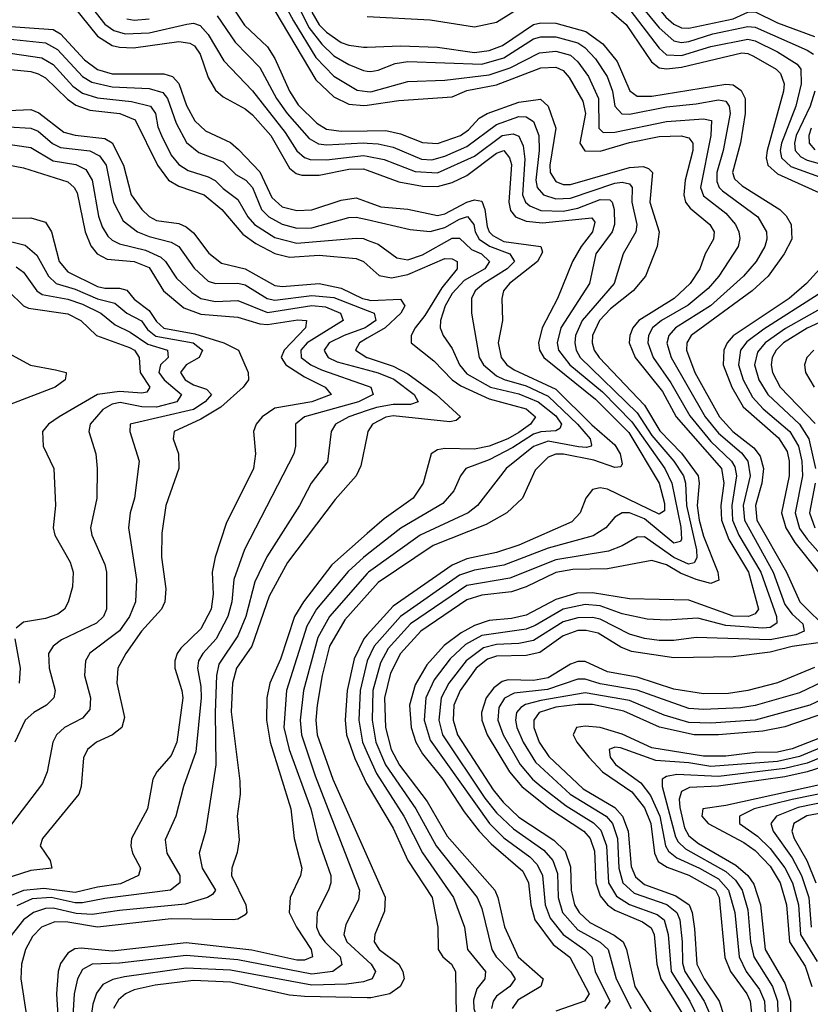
# Model space of a CAD drawing. Header units: inches. Extents: x 990535 to 1117859, y 769386 to 892122.
# Tile 1046 of 1056: x 1089060 to 1091199, y 855382 to 858043. Entities that reach past the tile are written whole.
import ezdxf

# ---------------------------------------------------------------- set-up
doc = ezdxf.new("R2010")
doc.units = ezdxf.units.IN
doc.header["$MEASUREMENT"] = 0
doc.layers.add('B0885', color=7, linetype='Continuous')
doc.layers.add('B0895', color=7, linetype='Continuous')

msp = doc.modelspace()

# ---------------------------------------------------------------- linework, layer by layer
at = {"layer": 'B0885', "color": 5}
for points, elevation in [([(1089688.2, 858248.2), (1089800.3, 858040.3), (1089861.3, 857941.3), (1089910, 857890.6), (1089972.6, 857852.6), (1090000, 857849.4)], 4440), ([(1089759.8, 858190), (1089842.4, 858022.4), (1089877.5, 857977.5), (1089910, 857945.8), (1089950, 857922), (1089990, 857905.7), (1090000, 857904.4)], 4460), ([(1089213.3, 858130), (1089290, 858031.1), (1089314.6, 858014.6), (1089345, 858005), (1089410, 858007.7), (1089511.7, 858031.7), (1089530, 858033.7), (1089547.9, 858027.9), (1089570, 858003.4), (1089611.8, 857931.8), (1089690, 857851.4), (1089778.3, 857738.3), (1089810, 857689), (1089830, 857671), (1089845.7, 857665.7), (1089890, 857664.8), (1089990, 857676.5), (1090000, 857674.5)], 4340), ([(1089620.6, 858100.6), (1089668.5, 858028.5), (1089730, 857970), (1089750, 857938.8), (1089789.4, 857850), (1089813, 857813), (1089863.5, 857763.5), (1089890, 857747.8), (1089930, 857742.4), (1090000, 857743.4)], 4380), ([(1089202.4, 858082.4), (1089270, 857999.1), (1089310, 857974), (1089330, 857968.7), (1089367.7, 857967.7), (1089490, 857984.7), (1089520.3, 857980.3), (1089532.7, 857972.7), (1089548.2, 857950), (1089570, 857887.2), (1089590, 857852.9), (1089610, 857835.2), (1089670, 857802.3), (1089690, 857786.1), (1089739.6, 857730), (1089790, 857642.1), (1089807.9, 857627.9), (1089823.2, 857623.2), (1089870, 857622.8), (1089950, 857639.4), (1089990, 857640.1), (1090000, 857636.5)], 4320), ([(1089350, 858045.6), (1089370, 858042.5), (1089410, 858045.7)], 4360), ([(1089594.3, 858054.3), (1089642.5, 857982.5), (1089710, 857914.2), (1089754.9, 857830), (1089783.5, 857790), (1089842.6, 857722.6), (1089868.2, 857708.2), (1089890, 857705.1), (1089990, 857710.7), (1090000, 857710)], 4360), ([(1089750, 858067.7), (1089860.7, 857880.7), (1089910, 857834.6), (1089950, 857815), (1089991.2, 857811.2), (1090000, 857812.5)], 4420), ([(1089850, 858063.5), (1089870, 858029.6), (1089890, 858009.6), (1089930, 857982.1), (1089950, 857974.4), (1089990, 857968.7), (1090000, 857969.1)], 4480), ([(1089010, 858026.5), (1089150, 858017.2), (1089170, 858005.4), (1089234.8, 857934.8), (1089270, 857908.6), (1089310, 857897.3), (1089450, 857897.1), (1089473.3, 857890), (1089490, 857870.5), (1089511.3, 857811.3), (1089533.6, 857770), (1089563, 857743), (1089630, 857711), (1089652.1, 857692.1), (1089710, 857632.1), (1089742.3, 857562.3), (1089770, 857537.8), (1089810, 857527.4), (1089850, 857529.1), (1089930, 857555.2), (1089970, 857561.5), (1090000, 857550.6)], 4280), ([(1089010, 857993.7), (1089130, 857980.5), (1089162.4, 857962.4), (1089229.5, 857890), (1089254.7, 857874.7), (1089310, 857862), (1089410, 857857.8), (1089447, 857847), (1089459.4, 857830), (1089483.5, 857763.5), (1089511.1, 857711.1), (1089544.4, 857684.4), (1089610, 857659.2), (1089644.5, 857624.5), (1089671.8, 857610), (1089689.7, 857589.7), (1089713.9, 857530), (1089733.7, 857510), (1089770, 857490.3), (1089810, 857480.2), (1089850, 857480.7), (1089950, 857508.9), (1089970, 857509.8), (1090000, 857502.9)], 4260), ([(1089010, 857956.6), (1089120, 857940), (1089150, 857922.4), (1089204.1, 857864.1), (1089230, 857845), (1089270, 857832.5), (1089362.6, 857822.6), (1089414.2, 857810), (1089427.5, 857790), (1089433.7, 857753.7), (1089443.7, 857730), (1089470, 857677.6), (1089490, 857651.6), (1089515.8, 857635.8), (1089570, 857618.9), (1089588.4, 857608.4), (1089610, 857586.7), (1089650, 857557.7), (1089677.5, 857510), (1089695.1, 857490), (1089750, 857454.4), (1089810, 857439.2), (1089970, 857453.2), (1089990, 857451.5), (1090000, 857447.8)], 4240), ([(1088990, 857913), (1089090, 857903.1), (1089110, 857897.4), (1089130, 857886.2), (1089188.8, 857828.8), (1089211.9, 857811.9), (1089250, 857799), (1089331, 857790), (1089372.6, 857772.6), (1089433.1, 857650), (1089462.3, 857610), (1089490, 857593.5), (1089558.6, 857570), (1089606.8, 857530), (1089663.5, 857463.5), (1089698.4, 857438.4), (1089750, 857411.7), (1089790, 857401.8), (1089870, 857407.2), (1089970, 857397.6), (1089990, 857389.7), (1090000, 857380.7)], 4220), ([(1089030, 857798), (1089090, 857800.3), (1089111.8, 857791.8), (1089179.3, 857739.3), (1089210, 857731.4), (1089290, 857722.2), (1089310, 857710.6), (1089340.3, 857650), (1089361.5, 857570), (1089390, 857530.1), (1089410, 857511.2), (1089430, 857500.1), (1089490, 857492.4), (1089510, 857483.7), (1089530, 857467), (1089572, 857412), (1089605.5, 857385.6), (1089670, 857369.6), (1089750, 857325.2), (1089770, 857322.4), (1089870, 857330.2), (1089930, 857317.2), (1089987.5, 857290), (1090000, 857286.7)], 4180), ([(1089030, 857753.4), (1089090, 857750.5), (1089110, 857741.9), (1089148.6, 857708.6), (1089170, 857697.9), (1089250, 857689.3), (1089275.4, 857675.4), (1089293.5, 857650), (1089313.8, 857550), (1089339.6, 857499.6), (1089378.2, 857470), (1089410, 857457), (1089470, 857442.1), (1089490, 857430.4), (1089531.9, 857371.9), (1089570, 857336.8), (1089590, 857330.3), (1089650, 857331.4), (1089670, 857326.6), (1089729.7, 857289.8), (1089750, 857285.6), (1089850, 857297.8), (1089910, 857292.1), (1090000, 857257.4)], 4160), ([(1089010, 857709.2), (1089090, 857698.1), (1089150, 857661.7), (1089211.6, 857651.6), (1089238.4, 857638.4), (1089256.3, 857610), (1089272.7, 857512.7), (1089283.4, 857483.4), (1089298.6, 857458.6), (1089310, 857447.1), (1089330, 857437.2), (1089400.5, 857420.5), (1089441.7, 857401.7), (1089454.6, 857390), (1089484.3, 857344.3), (1089525.8, 857305.8), (1089550, 857290.1), (1089590, 857281.5), (1089650, 857284.5), (1089730, 857252), (1089850.4, 857270.4), (1089887, 857267), (1089927.4, 857250), (1089935, 857230), (1089838, 857170), (1089820.3, 857150), (1089821.3, 857130), (1089847.8, 857110), (1089876.5, 857096.5), (1090000, 857053.3)], 4140), ([(1088990, 857658.5), (1089070, 857643), (1089190, 857604.7), (1089207.2, 857590), (1089215.3, 857575.3), (1089237.3, 857470), (1089252.3, 857432.3), (1089269.4, 857410), (1089296.1, 857396.1), (1089370, 857389.7), (1089410, 857373.5), (1089448.7, 857310), (1089504.1, 857264.1), (1089550, 857247.2), (1089650, 857239.4), (1089710, 857220.9), (1089730, 857219.6), (1089812.2, 857232.2), (1089835.9, 857230), (1089832.8, 857210), (1089775.3, 857150), (1089767.7, 857130), (1089779.8, 857110), (1089830, 857077.9), (1089886.1, 857050), (1089902.1, 857030), (1089850.2, 857010), (1089750, 856993.5), (1089715.8, 856970), (1089699.9, 856950), (1089692.8, 856930), (1089698.2, 856870), (1089692.1, 856830), (1089618.4, 856681.6), (1089588.6, 856590), (1089580.6, 856550), (1089583.1, 856490), (1089578, 856450), (1089550, 856396.9), (1089495.8, 856344.2), (1089485.5, 856330), (1089479.4, 856310), (1089479.2, 856290), (1089498.7, 856230), (1089501, 856210), (1089485, 856090), (1089470, 856053.9), (1089431.1, 856010), (1089420.1, 855990), (1089405.4, 855910), (1089362.2, 855830), (1089360.6, 855810), (1089365.5, 855790), (1089386.8, 855750), (1089381.1, 855730), (1089332.6, 855707.4), (1089270, 855698.6), (1089210, 855683.4), (1089125.2, 855694.8), (1089070, 855688.8), (1089023.6, 855670)], 4120), ([(1089030, 857506.4), (1089090, 857507.5), (1089130, 857495.6), (1089146.3, 857470), (1089166.9, 857390), (1089190, 857361.4), (1089270, 857321.8), (1089290, 857317.4), (1089330, 857317.8), (1089350, 857312), (1089370, 857287.5), (1089410, 857257.3), (1089430, 857227.7), (1089449.5, 857209.5), (1089533.8, 857193.8), (1089611.8, 857170), (1089652.1, 857150), (1089677.7, 857090), (1089679.2, 857070), (1089664.6, 857050), (1089604.2, 856995.8), (1089550, 856963), (1089478, 856930), (1089475.4, 856910), (1089489.6, 856870), (1089490.1, 856830), (1089455.7, 856730), (1089444.4, 856655.6), (1089443.7, 856590), (1089455.6, 856504.4), (1089452.9, 856470), (1089443.4, 856450), (1089389.2, 856390), (1089347.3, 856330), (1089325.6, 856290), (1089322.4, 856250), (1089343, 856157), (1089336.4, 856130), (1089310.9, 856110), (1089267.8, 856090), (1089243.1, 856070), (1089232.3, 856047.7), (1089226.6, 855970), (1089219.8, 855950), (1089122, 855830), (1089115.4, 855810), (1089142.1, 855770), (1089146.7, 855750), (1089090, 855742.9), (1088890, 855679.3)], 4080), ([(1088962.1, 857462.1), (1089074.3, 857434.3), (1089106.6, 857406.6), (1089137.5, 857350), (1089158.9, 857330), (1089210, 857314.6), (1089270, 857288.4), (1089317.4, 857277.4), (1089349.9, 857249.9), (1089389.7, 857229.7), (1089406, 857206), (1089428, 857188), (1089529.6, 857170), (1089554.3, 857150), (1089545, 857130), (1089510.5, 857110), (1089494.8, 857090), (1089507.5, 857070), (1089530, 857056.6), (1089564.9, 857044.9), (1089578.5, 857030), (1089562.1, 857010), (1089530, 856989.7), (1089358.9, 856950), (1089358.1, 856930), (1089382.9, 856850), (1089370.6, 856750), (1089358.9, 856710), (1089353.9, 856670), (1089376.2, 856530), (1089372.8, 856470), (1089357.4, 856430), (1089330, 856391.1), (1089250, 856330.9), (1089237.6, 856310), (1089235.4, 856270), (1089251.7, 856210), (1089250, 856178.3), (1089230, 856155.2), (1089181.3, 856130), (1089159.3, 856110), (1089149.6, 856090), (1089133.8, 856010), (1089121.3, 855978.7), (1089023, 855850)], 4060), ([(1089050, 857375.7), (1089070, 857360.6), (1089106.3, 857310), (1089120.6, 857300.6), (1089190, 857288.1), (1089230, 857274.4), (1089279.2, 857250), (1089318.5, 857218.5), (1089358.7, 857198.7), (1089406.5, 857166.5), (1089459.5, 857150), (1089461.3, 857130), (1089440.8, 857110), (1089435.9, 857090), (1089450.3, 857070), (1089497.6, 857030), (1089485.2, 857010), (1089430, 856996.1), (1089390, 856996.5), (1089331.3, 857008.7), (1089310, 857004.1), (1089284.8, 856990), (1089250.1, 856950), (1089247.1, 856930), (1089265.9, 856870), (1089269.5, 856830), (1089268.5, 856750), (1089251.2, 856670), (1089254.7, 856650), (1089290.1, 856570.1), (1089294.9, 856550), (1089294.8, 856450), (1089286.2, 856430), (1089267.9, 856412.1), (1089173.2, 856366.8), (1089150.1, 856350), (1089138.1, 856330), (1089139.4, 856290), (1089155.6, 856230), (1089151.9, 856210), (1089132.3, 856190), (1089098, 856170), (1089074.7, 856150), (1089046.5, 856090)], 4040), ([(1089029.2, 857309.2), (1089070, 857270.1), (1089083.7, 857263.7), (1089190, 857248.1), (1089225.5, 857230), (1089267.7, 857190), (1089357.4, 857157.4), (1089370.4, 857150), (1089383.3, 857130), (1089385.8, 857090), (1089412.3, 857050), (1089403.9, 857036.1), (1089390, 857033.5), (1089330, 857038.1), (1089270, 857030), (1089166.6, 856970), (1089137.5, 856950), (1089121.9, 856930), (1089123.7, 856890), (1089151.8, 856830), (1089156.6, 856730), (1089150.6, 856670), (1089155.3, 856650), (1089196.6, 856576.6), (1089204.2, 856550), (1089203.1, 856510), (1089191.2, 856468.8), (1089180.7, 856450), (1089163.3, 856436.7), (1089130, 856424.9), (1089070, 856414.5), (1089050, 856398)], 4020), ([(1090000, 857213.7), (1089994.6, 857210), (1089937.5, 857190), (1089897.4, 857170), (1089883.2, 857150), (1089885.3, 857145.3), (1089894.2, 857130), (1089918.6, 857118.6), (1090000, 857096.5)], 4160), ([(1090000, 857182.1), (1089979.1, 857170), (1089968.7, 857150), (1089999.3, 857130), (1090000, 857129.8)], 4180), ([(1089037.4, 857137.4), (1089089.4, 857109.4), (1089157.2, 857097.2), (1089185.8, 857090), (1089185.8, 857085.8), (1089182.5, 857070), (1089155.5, 857050), (1088894.2, 856950)], 3980), ([(1090000, 857022), (1089976.3, 857010), (1089830.1, 856970), (1089806.1, 856950), (1089805.9, 856890), (1089801.6, 856870), (1089668.5, 856611.5), (1089639.2, 856530), (1089633.7, 856470), (1089622.7, 856430), (1089591.2, 856370), (1089555.2, 856330), (1089543.2, 856310), (1089540.5, 856290), (1089550, 856240.3), (1089550.9, 856210), (1089536.3, 856063.7), (1089502.7, 855970), (1089482.4, 855890), (1089453.7, 855826.3), (1089458.3, 855790), (1089492.7, 855730), (1089492.7, 855710), (1089468.1, 855690), (1089290, 855667.7), (1089230, 855655.4), (1089210, 855655.7), (1089145.1, 855670), (1089093.5, 855666.5), (1089052.6, 855647.4)], 4140), ([(1090000, 856986.6), (1089950.5, 856970), (1089914.6, 856950), (1089902.2, 856930), (1089892.3, 856847.7), (1089848.2, 856790), (1089816.6, 856730), (1089728.5, 856591.5), (1089696, 856524), (1089671.9, 856430), (1089650, 856377.9), (1089598.8, 856301.2), (1089591.9, 856270), (1089589, 856170), (1089590.9, 856029.1), (1089562.6, 855850), (1089545, 855790), (1089553.7, 855750), (1089589.5, 855690), (1089581.6, 855678.4), (1089567.7, 855670), (1089508, 855652), (1089330, 855635.3), (1089256.1, 855623.9), (1089212.6, 855627.4), (1089150, 855641.2), (1089130, 855640.6), (1089097.5, 855630), (1089070.4, 855610), (1089023.6, 855550)], 4160), ([(1090000, 856920.4), (1089982.6, 856837.4), (1089970.1, 856810), (1089913.5, 856746.5), (1089784.5, 856575.5), (1089734.7, 856485.3), (1089688, 856350), (1089646.8, 856290), (1089635.7, 856250), (1089632, 856172), (1089655.3, 855984.7), (1089656.3, 855950), (1089648.4, 855890), (1089653.5, 855826.5), (1089648.5, 855791.5), (1089633.8, 855750), (1089633.1, 855730), (1089671.5, 855650), (1089674.1, 855630), (1089670, 855623), (1089650, 855611.6), (1089637.3, 855610), (1089470, 855612.4), (1089270, 855590), (1089190, 855603.4), (1089155.3, 855604.7), (1089119, 855590), (1089094.8, 855565.2), (1089075.6, 855530), (1089064.8, 855490), (1089062.6, 855450), (1089078.2, 855350)], 4180), ([(1090000, 856654.1), (1089904.2, 856570), (1089827.8, 856470), (1089803.5, 856430), (1089765.6, 856314.4), (1089736.7, 856250), (1089728.5, 856210), (1089727.4, 856150), (1089737.4, 856090), (1089793, 855910), (1089802.1, 855830), (1089823.3, 855750), (1089819.9, 855730), (1089791.8, 855670), (1089788.6, 855630), (1089808.4, 855590), (1089848.4, 855530), (1089851.8, 855510), (1089830, 855501), (1089810, 855501.1), (1089687.5, 855527.6), (1089510, 855547.9), (1089310, 855525.3), (1089226.4, 855533.6), (1089208.7, 855531.3), (1089190, 855520.1), (1089170, 855491.6), (1089163.9, 855470), (1089159.3, 855410), (1089163.6, 855336.4)], 4220), ([(1090000, 856597.7), (1089990, 856589.9), (1089948.3, 856551.7), (1089862.9, 856450), (1089836.6, 856403.4), (1089781.8, 856230), (1089774.5, 856130), (1089788.5, 856070), (1089847.9, 855910), (1089867.4, 855827.4), (1089901.5, 855730), (1089901.6, 855710), (1089895.3, 855690), (1089864.6, 855630), (1089862.6, 855590), (1089870.6, 855570), (1089885.8, 855550), (1089926.6, 855510), (1089931.5, 855488.5), (1089907.5, 855470), (1089850, 855463.1), (1089650, 855501.4), (1089510, 855513.6), (1089330, 855492.4), (1089255.8, 855490), (1089230, 855475.6), (1089216.2, 855450), (1089207.5, 855410), (1089204, 855350)], 4240), ([(1090000, 856546.2), (1089897.6, 856430), (1089866.8, 856373.2), (1089828, 856230), (1089818.4, 856150), (1089822, 856110), (1089859.3, 855999.3), (1089979.2, 855690), (1089976.4, 855663.6), (1089942.2, 855597.7), (1089936.6, 855570), (1089945.2, 855550), (1090000, 855499.9)], 4260), ([(1090000, 856488.5), (1089939.2, 856420.8), (1089898.3, 856350), (1089877.9, 856270), (1089864.4, 856190), (1089860.9, 856150), (1089864.7, 856110), (1089907.4, 855990), (1090000, 855781.1)], 4280), ([(1089046.7, 856370), (1089061.5, 856290), (1089058.8, 856250)], 4020), ([(1090000, 856380.5), (1089990.5, 856370), (1089964.9, 856315.1), (1089945.9, 856230), (1089940.2, 856150), (1089944.4, 856110), (1089966.3, 856046.3), (1089998.3, 855978.3), (1090000, 855975.5)], 4320), ([(1090000, 856310), (1089980.8, 856230), (1089977.4, 856150), (1089987.5, 856090), (1090000, 856061.7)], 4340), ([(1090000, 855445.5), (1089990, 855442.2), (1089943.9, 855436.1), (1089850, 855433.7), (1089630, 855473.5), (1089510, 855479.2), (1089343.7, 855456.2), (1089311.7, 855448.3), (1089285, 855435), (1089268, 855412), (1089258.2, 855381.8), (1089253.3, 855350)], 4260), ([(1090000, 855399), (1089830, 855402.7), (1089790, 855406.5), (1089630, 855441.8), (1089530, 855445.8), (1089426.5, 855433.5), (1089370, 855420.6), (1089346.1, 855410), (1089326.8, 855393.2), (1089313.7, 855370)], 4280)]:
    msp.add_lwpolyline(points, dxfattribs=dict(at, elevation=elevation))
at = {"layer": 'B0895', "color": 5}
for points, elevation in [([(1090000, 858181.9), (1090010, 858173.4), (1090030, 858165.6), (1090130, 858157.6), (1090270, 858132.5), (1090310, 858131), (1090350, 858141.4), (1090470, 858204.2), (1090490.2, 858210.2), (1090530, 858212.2), (1090610, 858181.6), (1090670, 858177.7), (1090710, 858164), (1090737.1, 858137.1), (1090807.8, 858050), (1090830, 858031.4), (1090850, 858021.8), (1090870, 858020.6), (1090990, 858045.8), (1091030, 858063.5), (1091050, 858065.1), (1091110, 858035.2), (1091210, 857997.6)], 4580), ([(1090000, 858130.7), (1090010, 858127.8), (1090190, 858113.8), (1090270, 858095.9), (1090310, 858095.3), (1090350, 858105.6), (1090427.1, 858152.9), (1090470, 858172.4), (1090510, 858179.9), (1090530, 858177.5), (1090592.4, 858152.4), (1090670, 858143.8), (1090690, 858135.5), (1090710, 858119.4), (1090790, 858021.8), (1090830, 857986), (1090850, 857981.8), (1090870, 857984.1), (1090935, 858005), (1091030, 858024.6), (1091050, 858023.5), (1091190, 857961.4), (1091207.5, 857950)], 4560), ([(1090000, 858052), (1090170, 858042.9), (1090290, 858023.8), (1090350, 858036.5), (1090450, 858100.2)], 4520), ([(1090710.4, 858070.4), (1090790, 857966.5), (1090810, 857948.8), (1090850, 857946.8), (1090930, 857971), (1091030, 857990.4), (1091050, 857986), (1091110, 857956.9), (1091163.5, 857923.5), (1091173.1, 857910), (1091174, 857870), (1091159.7, 857810), (1091120.5, 857710), (1091117.6, 857690), (1091120.8, 857670), (1091146.2, 857646.3), (1091278.6, 857598.6)], 4540), ([(1090654.5, 858070), (1090700.4, 858030), (1090769.1, 857929.1), (1090790, 857913.6), (1090810.2, 857910.2), (1090850, 857914.9), (1091013.4, 857953.4), (1091030, 857952.1), (1091044.9, 857944.9), (1091106.1, 857910), (1091118, 857898), (1091128.3, 857870), (1091126.6, 857850), (1091082, 857690), (1091079.6, 857670), (1091083.9, 857650), (1091110, 857626.3), (1091232, 857572)], 4520), ([(1090000, 857969.1), (1090090, 857972.4), (1090190, 857969.4), (1090290, 857954.4), (1090330, 857960.5), (1090366.1, 857973.9), (1090450, 858030), (1090470, 858034.9), (1090510, 858033.7), (1090591.4, 858011.4), (1090637.9, 857977.8), (1090676.4, 857930), (1090710.7, 857850.7), (1090730, 857836.3), (1090770, 857836.6), (1090970, 857869.2), (1090990, 857867.5), (1091012.2, 857852.2), (1091022.6, 857830), (1091022.8, 857790), (1091010, 857710.1), (1090988.3, 857630), (1090993.3, 857613.3), (1091014.1, 857594.1), (1091116.6, 857530), (1091133.3, 857513.3), (1091147.2, 857490), (1091148.4, 857450), (1091127.9, 857410), (1091084.9, 857350), (1091041.9, 857310), (1090876.5, 857190), (1090865.1, 857170), (1090864.2, 857150), (1090886.2, 857090), (1090953.4, 856970), (1090988.9, 856930), (1091045.6, 856885.6), (1091063, 856863), (1091072.2, 856830), (1091067.8, 856790), (1091050.2, 856730), (1091054.2, 856690), (1091134.1, 856550), (1091170.8, 856470), (1091250.3, 856390)], 4480), ([(1090000, 857904.4), (1090010, 857903), (1090030, 857906.6), (1090075.4, 857924.6), (1090110, 857930), (1090310, 857923), (1090370, 857940), (1090450, 857991.4), (1090470, 857997), (1090510, 857997.1), (1090570, 857981.2), (1090588.5, 857968.5), (1090617.3, 857937.3), (1090648.8, 857890), (1090663.5, 857850), (1090670, 857810), (1090688.8, 857788.8), (1090710, 857788.2), (1090810, 857807.7), (1090890, 857815.5), (1090950, 857826.7), (1090970, 857823.4), (1090979.6, 857810), (1090982.2, 857790), (1090963.3, 857690), (1090946.2, 857630), (1090945.7, 857605.7), (1090951.8, 857590), (1090961, 857581), (1091056.5, 857510), (1091080.6, 857470), (1091080.9, 857450), (1091075.5, 857430), (1091052, 857390), (1091018.5, 857350), (1090928.8, 857270), (1090833.7, 857210), (1090815.9, 857190), (1090811, 857169), (1090822, 857130), (1090914.7, 856970), (1090950, 856925.2), (1091012.3, 856872.3), (1091029.4, 856850), (1091035.8, 856810), (1091017.3, 856730), (1091020.4, 856690), (1091098.4, 856550), (1091130, 856462.7), (1091150, 856435.9), (1091178.9, 856410), (1091181.8, 856390), (1091159.3, 856380.7), (1091090, 856366.8), (1090890, 856372.9), (1090830, 856365.2), (1090790, 856365.1), (1090750, 856370.5), (1090710, 856382.4), (1090630, 856422.6), (1090610, 856427.2), (1090570, 856426.3), (1090530, 856415.7), (1090450, 856365.1), (1090410, 856356.8), (1090350, 856354.3), (1090314.4, 856345.6), (1090268.2, 856310), (1090220.8, 856250), (1090199.8, 856210), (1090193.7, 856150), (1090203.8, 856110), (1090318.6, 855938.6), (1090350, 855899.4), (1090395.5, 855855.5), (1090478.2, 855798.2), (1090502.6, 855770), (1090514.9, 855734.9), (1090516.7, 855670), (1090528.6, 855630), (1090570, 855583.1), (1090630, 855549.1), (1090652.2, 855530), (1090673.7, 855450), (1090714.1, 855370)], 4460), ([(1090000, 857849.4), (1090010, 857848.2), (1090110, 857876), (1090210, 857879.8), (1090330, 857894.1), (1090386.6, 857913.4), (1090465.8, 857954.2), (1090510, 857958.6), (1090550, 857947.9), (1090570, 857929.7), (1090598.9, 857890), (1090625.8, 857830), (1090626.7, 857750), (1090638.3, 857738.3), (1090670, 857739.2), (1090810, 857768.1), (1090910, 857775.4), (1090931.1, 857771.1), (1090930, 857730.1), (1090901.8, 857590), (1090910, 857566.9), (1090970, 857520.4), (1090996.4, 857490), (1091005.8, 857470), (1091008, 857452), (1091003.4, 857430), (1090951, 857350), (1090922.9, 857317.1), (1090868.3, 857271.7), (1090796.5, 857230), (1090771.8, 857210), (1090761, 857190), (1090758.9, 857170), (1090773.9, 857130), (1090821.3, 857061.3), (1090872.8, 856972.8), (1090930, 856903.5), (1090986, 856850), (1090994.4, 856834.4), (1090999.5, 856810), (1090986.6, 856730), (1090988.5, 856690), (1091005.3, 856650), (1091065.3, 856550), (1091107.7, 856430), (1091108.5, 856411.5), (1091090, 856400.1), (1091070, 856398.6), (1090970, 856405.4), (1090894.7, 856425.3), (1090810, 856419.9), (1090757.4, 856422.6), (1090690, 856437.3), (1090630, 856459.1), (1090590, 856462.5), (1090530, 856449.6), (1090454.6, 856405.4), (1090430, 856396), (1090310, 856378.2), (1090266.2, 856353.8), (1090224.7, 856315.3), (1090181.4, 856258.6), (1090158.6, 856210), (1090154, 856150), (1090170, 856095.3), (1090330.8, 855870.7), (1090370, 855831.9), (1090440.1, 855780.1), (1090459.5, 855759.5), (1090474.4, 855730), (1090481.2, 855650), (1090494.6, 855614.6), (1090530.6, 855570), (1090588.8, 855528.8), (1090607.9, 855510), (1090616.5, 855470), (1090656.8, 855390), (1090643.3, 855370)], 4440), ([(1090000, 857812.5), (1090085.2, 857825.2), (1090230, 857835.1), (1090270, 857852.3), (1090350, 857867), (1090470, 857913.1), (1090510, 857914.9), (1090530, 857905.9), (1090546.7, 857886.7), (1090583.4, 857823.4), (1090590.6, 857790), (1090575.2, 857710), (1090588.8, 857688.8), (1090630, 857688.2), (1090710, 857711.3), (1090790, 857727.4), (1090849.6, 857729.6), (1090870, 857724.4), (1090881, 857710), (1090880.8, 857690), (1090860.3, 857610), (1090856.2, 857570), (1090861.5, 857550), (1090873.7, 857533.7), (1090927.4, 857490), (1090938.4, 857470), (1090936.5, 857450), (1090914.6, 857410), (1090899.7, 857370), (1090874.1, 857330), (1090830.1, 857290), (1090734.6, 857230), (1090718.4, 857210), (1090710.3, 857190), (1090709.1, 857170), (1090724.9, 857130), (1090798.5, 857038.5), (1090835.6, 856970), (1090958.2, 856830), (1090964.9, 856790), (1090956.3, 856730), (1090958.4, 856690), (1090978.3, 856638.3), (1091031.3, 856550), (1091058.8, 856450), (1091050, 856436.8), (1091031.2, 856430), (1090990, 856430.9), (1090870, 856474.5), (1090710, 856477.6), (1090610, 856493.5), (1090567.1, 856492.9), (1090510, 856476), (1090430, 856433.2), (1090390, 856424.4), (1090330, 856419.5), (1090290, 856405.4), (1090254.3, 856385.7), (1090208.3, 856351.7), (1090161.1, 856298.9), (1090130, 856244.9), (1090114.7, 856190), (1090119.1, 856130), (1090131.5, 856090), (1090150, 856058.7), (1090204.9, 855990), (1090262.2, 855902.2), (1090302.5, 855850), (1090335.4, 855815.4), (1090421.1, 855741.1), (1090436.1, 855710), (1090442.5, 855650), (1090453.9, 855610), (1090503.5, 855543.5), (1090548.6, 855508.6), (1090600.8, 855410), (1090587.9, 855390), (1090510, 855362.7)], 4420), ([(1091211.4, 857850), (1091198.1, 857810), (1091160.4, 857730), (1091155.6, 857710), (1091158.1, 857690), (1091173, 857673), (1091190, 857664), (1091310.5, 857630.5)], 4560), ([(1090000, 857743.4), (1090050, 857744.1), (1090090, 857734.7), (1090150, 857711.4), (1090190, 857708.3), (1090252.7, 857730), (1090274.2, 857745.8), (1090303, 857777), (1090324.9, 857790), (1090410, 857820.7), (1090468.7, 857828.7), (1090490, 857809.5), (1090510, 857750.3), (1090494.3, 857650), (1090495.1, 857630), (1090510, 857605.6), (1090530, 857598), (1090550, 857597.9), (1090710, 857643.4), (1090746.6, 857646.6), (1090761.5, 857641.5), (1090772.1, 857630), (1090764.5, 857550), (1090790.1, 857470), (1090784.4, 857430), (1090753, 857350), (1090719.4, 857310), (1090658.5, 857261.5), (1090628.1, 857230), (1090609.6, 857190), (1090608.6, 857170), (1090614.5, 857150), (1090627.4, 857130), (1090750, 857001.6), (1090792.1, 856932.1), (1090850, 856871.3), (1090895.2, 856810), (1090898.2, 856790), (1090893, 856730), (1090898, 856690), (1090910, 856646.8), (1090948.6, 856550), (1090951.7, 856528.3), (1090930, 856518.8), (1090890.2, 856529.8), (1090847.5, 856547.5), (1090810, 856569.6), (1090770, 856581), (1090650, 856558.9), (1090556.7, 856556.7), (1090510.7, 856549.3), (1090430, 856510.4), (1090390, 856496.3), (1090310, 856487.9), (1090270, 856475.3), (1090145.1, 856390), (1090090, 856330), (1090063.4, 856276.6), (1090046.4, 856210), (1090049.5, 856130), (1090064.8, 856070), (1090087.6, 856027.6), (1090162.2, 855930), (1090216.5, 855836.5), (1090345, 855690), (1090353.6, 855670), (1090371.1, 855591.1), (1090408.5, 855510), (1090476.2, 855450), (1090469.7, 855430), (1090407.5, 855392.5), (1090392, 855370)], 4380), ([(1090000, 857710), (1090030, 857708), (1090070, 857698.6), (1090146.6, 857666.6), (1090175.3, 857664.7), (1090210, 857674.1), (1090270, 857700.9), (1090350, 857760.5), (1090410, 857781.6), (1090430, 857781.2), (1090450, 857768.5), (1090464.6, 857730), (1090465.4, 857690), (1090456.3, 857610), (1090460.2, 857590), (1090476.6, 857570), (1090510, 857559), (1090550, 857561), (1090670, 857601.3), (1090690, 857604.3), (1090710, 857599.4), (1090716.9, 857590), (1090716.1, 857550), (1090729.5, 857490), (1090726.6, 857470), (1090692.3, 857410), (1090668, 857330), (1090581.4, 857230), (1090563.6, 857190), (1090561.5, 857170), (1090565.2, 857150), (1090576.1, 857130), (1090730, 856980.8), (1090770, 856919.4), (1090829.7, 856850), (1090856, 856810), (1090861, 856790), (1090863.5, 856730), (1090890.7, 856610), (1090891.6, 856588.4), (1090884.8, 856575.2), (1090868.9, 856571.1), (1090830, 856589.8), (1090750, 856645.2), (1090730, 856644.7), (1090690, 856621.1), (1090653.1, 856606.9), (1090510, 856583.4), (1090386.3, 856533.7), (1090270, 856513.6), (1090117.3, 856410), (1090056.6, 856343.4), (1090035.7, 856304.3), (1090015, 856230), (1090013.1, 856150), (1090023.2, 856090), (1090049.3, 856029.3), (1090131.8, 855910), (1090186.5, 855810), (1090297.3, 855670), (1090310, 855640.7), (1090337.2, 855530), (1090348.9, 855510), (1090387.5, 855470), (1090399.9, 855450), (1090385.8, 855430), (1090350, 855403.8), (1090340.5, 855390), (1090336.3, 855370)], 4360), ([(1090000, 857674.5), (1090045.5, 857665.5), (1090130, 857633.2), (1090190, 857629.7), (1090290, 857674.1), (1090364.9, 857730), (1090394.5, 857734.5), (1090410, 857728.8), (1090422.3, 857702.3), (1090426.5, 857666.5), (1090420.1, 857570), (1090427.9, 857550), (1090440, 857539.9), (1090470, 857527.9), (1090530, 857526.2), (1090570, 857533.7), (1090630, 857557.2), (1090656.5, 857556.5), (1090662.9, 857550), (1090668.3, 857530), (1090669, 857490), (1090663.2, 857470), (1090618.5, 857410), (1090601.7, 857330), (1090523.6, 857210), (1090514, 857170), (1090517.5, 857150), (1090548.3, 857110), (1090636.9, 857036.9), (1090716.2, 856956.2), (1090805.2, 856830), (1090824.6, 856790), (1090848.9, 856671.1), (1090850, 856638.9), (1090847.7, 856632.3), (1090830, 856628.2), (1090750, 856693.6), (1090710.1, 856709.9), (1090689.5, 856710.5), (1090670, 856698.6), (1090645.2, 856670), (1090611.7, 856648.3), (1090490, 856614.5), (1090370, 856569), (1090290, 856554.9), (1090250, 856542), (1090089.8, 856430.2), (1090018.6, 856350), (1090000, 856310)], 4340), ([(1091201.2, 857750), (1091194.6, 857730), (1091195.5, 857710), (1091211.2, 857691.2)], 4580), ([(1090000, 857636.5), (1090085.5, 857605.5), (1090150, 857593.8), (1090190, 857592.3), (1090230, 857603.7), (1090270, 857621.9), (1090350, 857682.6), (1090370, 857689.7), (1090385.2, 857670), (1090390, 857651.5), (1090383.2, 857550), (1090387.7, 857527.7), (1090401.4, 857510), (1090430, 857499.1), (1090474.6, 857494.6), (1090607.8, 857507.8), (1090615.6, 857495.6), (1090610, 857470), (1090578.9, 857430), (1090555.1, 857390), (1090515.3, 857290), (1090473.4, 857210), (1090463.4, 857170), (1090466.1, 857150), (1090477.6, 857130), (1090617.6, 857017.6), (1090707.6, 856927.6), (1090790.3, 856790.3), (1090804.7, 856735.3), (1090804.6, 856715.4), (1090790, 856706.2), (1090650, 856774.6), (1090630, 856778), (1090610, 856773.5), (1090591.8, 856750), (1090576.3, 856710), (1090553.8, 856686.2), (1090410, 856623), (1090350, 856603.4), (1090270, 856585.9), (1090230, 856568.8), (1090070, 856457.7), (1090000, 856380.5)], 4320), ([(1090000, 857550.6), (1090037.1, 857537.1), (1090110, 857530.9), (1090190, 857514.2), (1090210, 857518.3), (1090270, 857549.9), (1090290, 857556.1), (1090310, 857552.4), (1090318.4, 857530), (1090324.4, 857484.4), (1090330.3, 857470), (1090340.3, 857460.3), (1090370, 857444), (1090469.5, 857430), (1090474.6, 857414.6), (1090461, 857390), (1090384.8, 857330), (1090369, 857310), (1090364.7, 857290), (1090366.1, 857230), (1090354.6, 857170), (1090362.5, 857130), (1090378.1, 857110), (1090397.2, 857097.2), (1090510, 857044.1), (1090607.8, 856947.8), (1090670, 856894.1), (1090684, 856870), (1090690, 856843), (1090685.8, 856834.2), (1090670, 856833), (1090612.8, 856852.8), (1090531.4, 856868.6), (1090510, 856869.2), (1090490, 856860.8), (1090454.5, 856825.5), (1090419.8, 856750), (1090377.7, 856710), (1090321.5, 856678.5), (1090178.1, 856621.9), (1090030, 856521.9), (1090000, 856488.5)], 4280), ([(1090000, 857502.9), (1090116.1, 857476.1), (1090170, 857471), (1090210, 857481.2), (1090250, 857504.5), (1090271, 857511), (1090288.7, 857490), (1090292.4, 857470), (1090302.7, 857450), (1090331.3, 857431.3), (1090385.5, 857410), (1090398.9, 857390), (1090378.9, 857370), (1090315.2, 857330), (1090291.7, 857310), (1090282.6, 857290), (1090282.4, 857250), (1090302.5, 857130), (1090314.6, 857110), (1090350, 857080.6), (1090370.6, 857070.6), (1090430, 857054), (1090490, 857026), (1090568.7, 856950), (1090603, 856910), (1090606.8, 856893.2), (1090606.4, 856890), (1090592.9, 856887.1), (1090571.7, 856888.3), (1090490, 856904), (1090450, 856889.2), (1090375.8, 856830), (1090298, 856730), (1090273.6, 856710), (1090143.4, 856650), (1090003.4, 856550), (1090000, 856546.2)], 4260), ([(1090000, 857447.8), (1090030, 857436.5), (1090079.8, 857399.8), (1090110, 857393.8), (1090150, 857407.9), (1090230, 857452.5), (1090250, 857452.9), (1090282.3, 857422.3), (1090309.2, 857410), (1090330.7, 857390), (1090318.5, 857370), (1090262.1, 857337.9), (1090230, 857303.1), (1090211.4, 857270), (1090197.9, 857230), (1090197.4, 857210), (1090205.2, 857190), (1090230, 857154.8), (1090249.5, 857110), (1090270, 857086.2), (1090333.9, 857050), (1090410, 857031.9), (1090462.5, 857010), (1090510, 856972.6), (1090526.1, 856950), (1090521.6, 856938.4), (1090510, 856932.3), (1090470, 856929.3), (1090450, 856922.5), (1090393.6, 856886.4), (1090330, 856853.2), (1090266.8, 856830), (1090252.2, 856810), (1090234.7, 856770), (1090204.3, 856735.7), (1090091.3, 856668.7), (1090000, 856597.7)], 4240), ([(1090000, 857380.7), (1090032, 857352), (1090065.4, 857345.4), (1090110, 857354.8), (1090210, 857397.9), (1090230, 857397.2), (1090243.3, 857390), (1090243.1, 857370), (1090201.7, 857318.3), (1090156.2, 857243.8), (1090129.6, 857210), (1090119.1, 857190), (1090119.2, 857170), (1090180.7, 857120.7), (1090230, 857070), (1090253.3, 857053.3), (1090330, 857018), (1090430, 856991.6), (1090455.2, 856970), (1090441.8, 856950), (1090410, 856927.4), (1090380.2, 856910), (1090330, 856890.3), (1090290, 856882.3), (1090210, 856884.4), (1090190, 856880.5), (1090173.3, 856870), (1090151.4, 856790), (1090124, 856750), (1090045.7, 856694.3), (1090000, 856654.1)], 4220), ([(1091242.3, 857390), (1091188.2, 857330), (1091141.8, 857290), (1090990, 857189.1), (1090973.7, 857170), (1090964.5, 857150), (1090963.3, 857110), (1090986.1, 857050), (1091016.8, 856996.8), (1091113.2, 856913.2), (1091135.9, 856875.9), (1091141.7, 856850), (1091142, 856810), (1091121.2, 856710), (1091132.2, 856670), (1091156.8, 856630), (1091220.9, 856550)], 4520), ([(1091219.7, 857300.3), (1091073.1, 857206.9), (1091027.1, 857172.9), (1091010.3, 857150), (1091004.8, 857110), (1091016.8, 857070), (1091042.5, 857022.5), (1091071.2, 856991.2), (1091143.6, 856930), (1091167, 856890), (1091175.9, 856850), (1091177.7, 856810), (1091158.2, 856710), (1091170, 856668.1), (1091190, 856639.4), (1091290, 856526.3)], 4540), ([(1090000, 857286.7), (1090010, 857284), (1090090, 857288.2), (1090101.8, 857270), (1090091.1, 857250), (1090048.3, 857210), (1090000, 857182.1)], 4180), ([(1091259.7, 857280.3), (1091131.4, 857208.6), (1091076.7, 857170), (1091055.7, 857144.3), (1091047.8, 857110), (1091059.4, 857070), (1091084, 857030), (1091170, 856950), (1091195.1, 856910), (1091213.2, 856830)], 4560), ([(1090000, 857257.4), (1090019.2, 857250), (1090023.7, 857230), (1090000, 857213.7)], 4160), ([(1091290, 857255.6), (1091190, 857209.3), (1091126.6, 857170), (1091106.7, 857150), (1091095.7, 857130), (1091093, 857110), (1091096.9, 857090), (1091116.9, 857050), (1091211.7, 856951.7)], 4580), ([(1091208, 857150), (1091189.1, 857130), (1091183, 857110), (1091185.9, 857090), (1091209.6, 857050)], 4620), ([(1090000, 857129.8), (1090070, 857106.4), (1090110, 857086.1), (1090186.2, 857030), (1090252.5, 856970), (1090240.6, 856959.4), (1090223.5, 856956.5), (1090070, 856972.3), (1090050, 856968.8), (1090014, 856950), (1090002, 856930), (1090000, 856920.4)], 4180), ([(1090000, 857096.5), (1090030, 857088.4), (1090071.9, 857071.9), (1090127.4, 857030), (1090138.1, 857010), (1090117.2, 857002.8), (1090070, 857003), (1090025, 856995), (1090000, 856986.6)], 4160), ([(1090000, 857053.3), (1090009.5, 857050), (1090015.8, 857030), (1090000, 857022)], 4140), ([(1091211.6, 856790), (1091196.6, 856710), (1091211.2, 856670)], 4560), ([(1091238.8, 856361.2), (1091150, 856348.6), (1091090, 856333.2), (1090990, 856321.2), (1090830, 856318.3), (1090715.2, 856335.2), (1090686.6, 856346.6), (1090624.7, 856384.7), (1090592.4, 856392.4), (1090570, 856392.1), (1090530, 856377.4), (1090467.4, 856332.6), (1090430, 856324.6), (1090350, 856323.1), (1090325.1, 856314.9), (1090294.6, 856290), (1090251.9, 856230), (1090234.6, 856190), (1090232.3, 856150), (1090244, 856110), (1090341.1, 855961.1), (1090367.8, 855927.8), (1090410, 855887.4), (1090505, 855825), (1090535.2, 855795.2), (1090550, 855753.4), (1090551.8, 855690), (1090561, 855650), (1090573.9, 855630), (1090602.5, 855602.5), (1090668, 855568), (1090692.1, 855550), (1090701.1, 855530), (1090724.4, 855430), (1090773.4, 855350)], 4480), ([(1091210, 856292.2), (1091110, 856250.2), (1091030, 856229.7), (1090977.8, 856222.2), (1090910, 856220.7), (1090830, 856233.9), (1090730, 856266.3), (1090650, 856280.6), (1090590, 856308.4), (1090570, 856308.3), (1090550, 856300.9), (1090490, 856264.2), (1090450, 856257.1), (1090381.2, 856258.8), (1090365.5, 856254.5), (1090342.6, 856237.4), (1090321.9, 856210), (1090309.2, 856170), (1090310, 856150), (1090325, 856110), (1090385.2, 856010), (1090418.3, 855970), (1090491.7, 855911.7), (1090585.8, 855850), (1090603.1, 855830), (1090615.3, 855795.3), (1090618.2, 855710), (1090630, 855674.6), (1090650, 855650), (1090670, 855636), (1090744.9, 855604.9), (1090768.2, 855588.2), (1090776.1, 855570), (1090783.5, 855490), (1090794.3, 855450), (1090869, 855330)], 4520), ([(1091230, 856252.6), (1091170, 856223.6), (1091050, 856189.5), (1091010, 856182.6), (1090910, 856178.2), (1090870, 856180.9), (1090730, 856231.2), (1090630, 856248.3), (1090590, 856260.1), (1090570, 856260.6), (1090487.5, 856232.5), (1090397.3, 856222.7), (1090371.1, 856208.9), (1090356.4, 856183.6), (1090353, 856150), (1090368.3, 856110), (1090414.3, 856030), (1090447.5, 855990), (1090470.6, 855970), (1090538, 855918), (1090612, 855872), (1090632, 855852), (1090647.1, 855810), (1090652.6, 855710), (1090674.2, 855674.2), (1090710, 855651.3), (1090784.7, 855624.7), (1090803.7, 855610), (1090814.1, 855570), (1090822.2, 855470), (1090872.8, 855390), (1090911.7, 855310)], 4540), ([(1091273.8, 856226.2), (1091197.5, 856190), (1091050, 856149.6), (1090930, 856141.6), (1090870, 856143.6), (1090803.5, 856163.5), (1090710, 856203), (1090590, 856223.2), (1090470, 856203.3), (1090428.1, 856191.9), (1090415.8, 856184.2), (1090403.9, 856170), (1090401.1, 856150), (1090404.9, 856130), (1090422.1, 856090), (1090455.7, 856035.7), (1090549.3, 855949.3), (1090646.2, 855890), (1090663.6, 855870), (1090677.4, 855830), (1090680.4, 855750), (1090691.2, 855710), (1090722.3, 855682.3), (1090811, 855651), (1090837.3, 855630), (1090845.4, 855610), (1090852.4, 855550), (1090852.6, 855492.6), (1090859.5, 855470), (1090911.6, 855390), (1090947.2, 855310)], 4560), ([(1091242.6, 856170), (1091130, 856131.6), (1091070, 856119.6), (1090950, 856109.7), (1090885, 856110), (1090790.8, 856130.8), (1090694.4, 856174.4), (1090610, 856192.4), (1090570, 856192.4), (1090510, 856184.6), (1090465.5, 856170), (1090451.1, 856150), (1090450.7, 856130), (1090465.1, 856090), (1090491.1, 856051.1), (1090584, 855964), (1090670, 855913.5), (1090690.8, 855890), (1090705.6, 855850), (1090714.1, 855754.1), (1090725.9, 855725.9), (1090750, 855705.8), (1090834.9, 855674.9), (1090871.2, 855650), (1090879.4, 855630), (1090885.7, 855585.7), (1090891.7, 855490), (1090911.7, 855450), (1090952.4, 855390), (1090978, 855310)], 4580), ([(1091248.7, 856111.3), (1091150, 856072.1), (1091110, 856063), (1091050, 856061.9), (1090970, 856052.7), (1090910, 856052.7), (1090770, 856074.9), (1090690, 856111.9), (1090630, 856130.1), (1090590, 856133.9), (1090566.5, 856130), (1090557.1, 856110), (1090567.1, 856090), (1090599.2, 856050), (1090636.9, 856010), (1090715.8, 855955.8), (1090750, 855912.7), (1090767.4, 855870), (1090776.9, 855790), (1090787.5, 855767.5), (1090812, 855752), (1090870.5, 855730.5), (1090942.3, 855690), (1090952.6, 855670), (1090967.6, 855507.6), (1090982.5, 855470), (1091027.1, 855410), (1091035.9, 855390), (1091044.7, 855310)], 4620), ([(1091250, 856084.4), (1091170, 856051.8), (1091110, 856038.3), (1090930, 856024.3), (1090870, 856034.2), (1090780.8, 856040.8), (1090684.9, 856075.1), (1090670, 856076.6), (1090654.4, 856070), (1090657.7, 856050), (1090672, 856030), (1090740.4, 855980.4), (1090766.4, 855946.4), (1090792, 855890), (1090807.5, 855810), (1090815.3, 855795.3), (1090837.9, 855777.9), (1090899.4, 855750), (1090950, 855720.6), (1090977.8, 855690), (1090994.9, 855630), (1091006.5, 855510), (1091025.6, 855470), (1091061.2, 855421.2), (1091074.7, 855390), (1091080.2, 855290)], 4640), ([(1090000, 856061.7), (1090025.1, 856005.1), (1090099.1, 855890), (1090150, 855790.9), (1090233.9, 855670), (1090263.5, 855590), (1090271.4, 855530), (1090320.5, 855470), (1090318.4, 855450), (1090296.3, 855423.7), (1090287.5, 855392.5), (1090288.5, 855370), (1090307.2, 855310), (1090302, 855298), (1090290.2, 855290), (1090270.6, 855289.4), (1090210, 855299.4), (1090170, 855300.5), (1090146.4, 855293.6), (1090070, 855254.7), (1090050, 855255.7), (1090000, 855283.3)], 4340), ([(1091250, 856057.6), (1091190, 856033.1), (1091130, 856018.9), (1090950, 855997.7), (1090837.4, 856002.6), (1090810, 855997.1), (1090798.2, 855990), (1090797.7, 855970), (1090834, 855834), (1090840.9, 855820.9), (1090861.6, 855801.6), (1090970, 855740.2), (1090996.7, 855716.7), (1091014.7, 855690), (1091030, 855636.5), (1091037.1, 855550), (1091045.7, 855510), (1091096.2, 855430), (1091110.5, 855390), (1091113, 855290)], 4660), ([(1091270, 856035.2), (1091190.3, 856009.7), (1091130, 855996.8), (1090950, 855971), (1090872.2, 855967.8), (1090850, 855956.4), (1090843.9, 855936.1), (1090846, 855914), (1090858.3, 855858.3), (1090870, 855837.1), (1090896.4, 855816.4), (1090997.6, 855757.6), (1091029.6, 855730), (1091046.3, 855706.3), (1091064.5, 855650), (1091076.8, 855530), (1091130, 855439.1), (1091144.8, 855390), (1091146.1, 855290)], 4680), ([(1090000, 855975.5), (1090070, 855857.4), (1090110.3, 855770), (1090175.5, 855670), (1090191.2, 855590), (1090192.3, 855530), (1090204.2, 855510), (1090227.9, 855490), (1090238.7, 855470), (1090240.6, 855350), (1090230, 855339.2), (1090222.3, 855337.7), (1090130, 855337.6), (1090050, 855306.8), (1090000, 855320.7)], 4320), ([(1091270, 855985), (1090970, 855918.9), (1090907.7, 855910), (1090905.4, 855890), (1090922.9, 855870), (1091019.3, 855819.3), (1091050, 855797.3), (1091090, 855754.8), (1091117.4, 855710), (1091134.2, 855650), (1091142.9, 855550), (1091184.5, 855484.5), (1091203.3, 855430)], 4720), ([(1091270, 855959.7), (1091150, 855935.6), (1091046.8, 855910), (1091007.7, 855890), (1091007.4, 855870), (1091056.2, 855836.2), (1091090, 855803.1), (1091130, 855750.9), (1091151, 855710), (1091166.7, 855650), (1091172.1, 855570), (1091217, 855497)], 4740), ([(1091250, 855930.4), (1091166.3, 855913.7), (1091107.3, 855890), (1091092.1, 855870), (1091098.6, 855850), (1091150, 855777.5), (1091175, 855730), (1091194.4, 855670), (1091200.9, 855590)], 4760), ([(1091290, 855909.7), (1091189, 855891), (1091154.4, 855870), (1091148.4, 855850), (1091154.7, 855830), (1091189.4, 855770), (1091213.4, 855710)], 4780), ([(1090000, 855781.1), (1090048.6, 855671.4), (1090046.6, 855633.4), (1090020.5, 855570), (1090018.8, 855550), (1090032.4, 855530), (1090085.9, 855490), (1090096.3, 855470), (1090100.1, 855450), (1090089.6, 855430), (1090061, 855410), (1090010, 855398.8), (1090000, 855399)], 4280), ([(1090000, 855499.9), (1090010.8, 855490), (1090022.9, 855470), (1090013.7, 855450), (1090000, 855445.5)], 4260)]:
    msp.add_lwpolyline(points, dxfattribs=dict(at, elevation=elevation))

doc.saveas('drawing.dxf')
